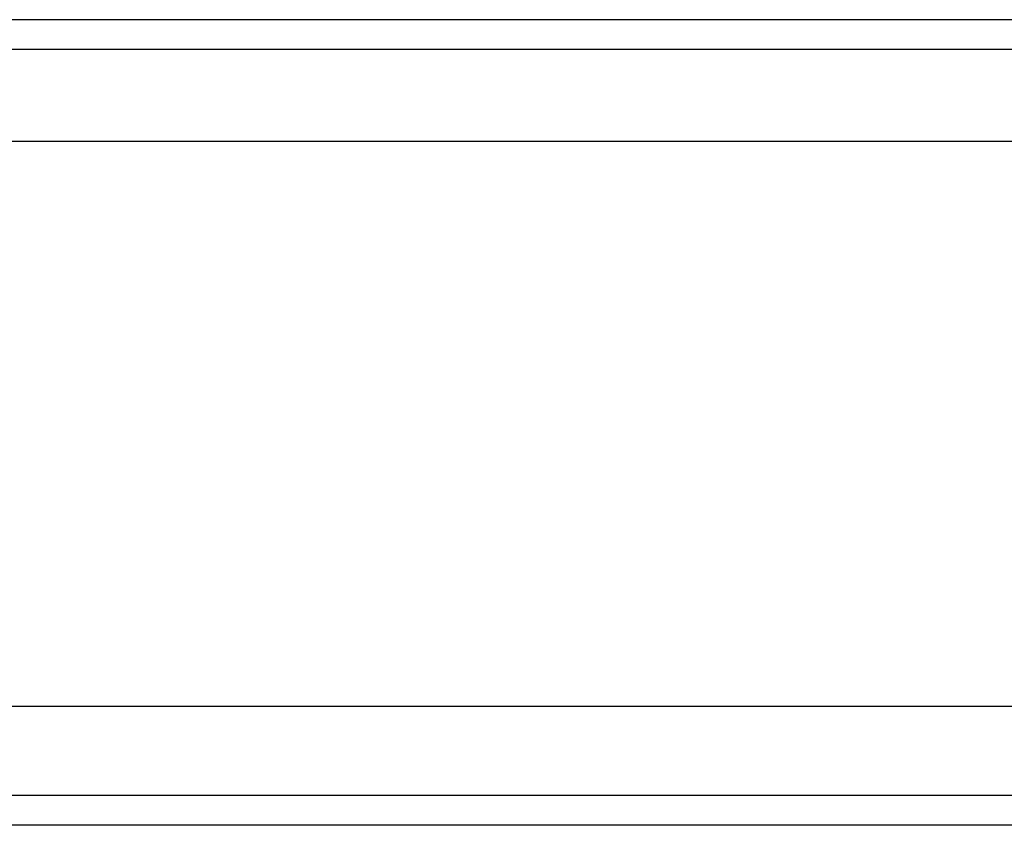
# Model space of a CAD drawing. Header units: millimetres. Extents: x -1108 to 3135, y -1596 to 860.
# Tile 550 of 649: x 908 to 925, y -237 to -224. Entities that reach past the tile are written whole.
import ezdxf
from ezdxf.lldxf.tags import DXFTag

# ---------------------------------------------------------------- set-up
doc = ezdxf.new("R2010")
doc.units = ezdxf.units.MM
doc.layers.get('0').update_dxf_attribs({"linetype": 'CONTINUOUS'})
tags = doc.linetypes.add('DASHED', pattern=[25.72, 12.86, -12.86]).pattern_tags.tags
tags[6:7] = [DXFTag(74, 4), DXFTag(75, 0), DXFTag(340, '0'), DXFTag(46, 0.0), DXFTag(50, 0.0), DXFTag(44, 0.0), DXFTag(45, 0.0)]
tags[4:5] = [DXFTag(74, 4), DXFTag(75, 0), DXFTag(340, '0'), DXFTag(46, 0.0), DXFTag(50, 0.0), DXFTag(44, 0.0), DXFTag(45, 0.0)]

msp = doc.modelspace()

# ---------------------------------------------------------------- linework, layer by layer
at = {"linetype": 'Continuous'}
for p, q in [((1144.355, -223.789), (885.867, -223.789)), ((1141.572, -235.339), (885.867, -235.339)), ((1141.09, -237.339), (885.867, -237.339))]:
    msp.add_line(p, q, dxfattribs=at)
at = {"linetype": 'DASHED'}
for p, q in [((1143.861, -225.839), (885.867, -225.839)), ((1141.211, -236.839), (885.867, -236.839))]:
    msp.add_line(p, q, dxfattribs=at)
at = {"linetype": 'Continuous'}
msp.add_open_spline([(1144.235, -224.289), (885.867, -224.289)], degree=1, dxfattribs=at)

doc.saveas('drawing.dxf')
